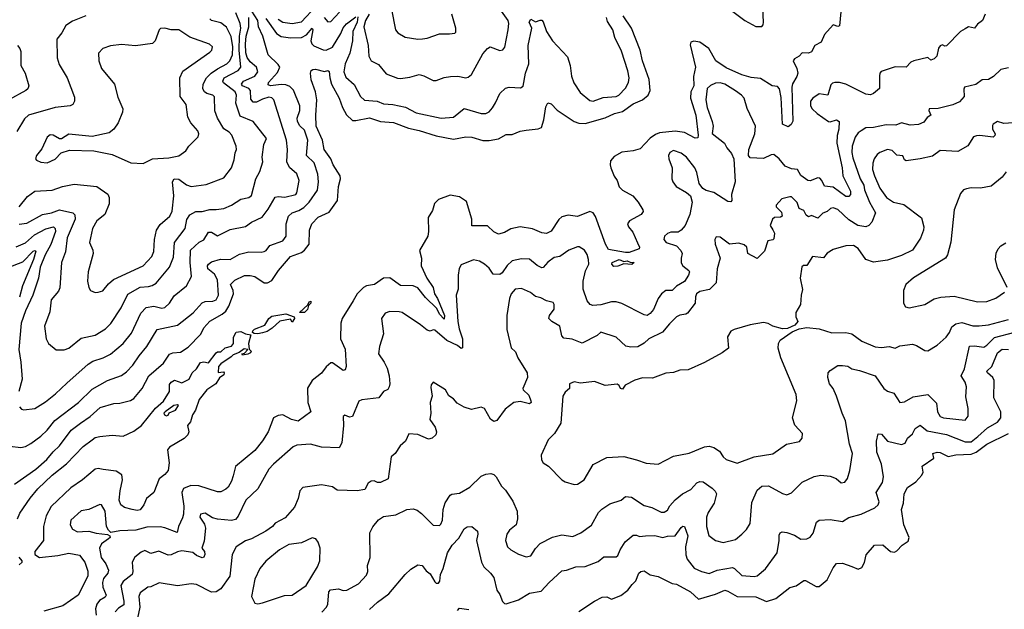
# Model space of a CAD drawing. Extents: x 1552294 to 1694791, y 811929 to 917222.
# Tile 401 of 643: x 1641398 to 1647748, y 834222 to 838020. Entities that reach past the tile are written whole.
import ezdxf

# ---------------------------------------------------------------- set-up
doc = ezdxf.new("R2010")
doc.units = 0

msp = doc.modelspace()

# ---------------------------------------------------------------- linework, layer by layer
at = {"layer": '0CON10XD'}
for points in [[(1643065, 838024.7), (1643094.8, 838004.8), (1643155, 837996.5), (1643215, 838006.5), (1643307.2, 838105)], [(1643795.5, 838085), (1643822.5, 837955), (1643837.5, 837935), (1643885, 837906.9), (1643965, 837894.4), (1643995, 837896.9), (1644025, 837900.8), (1644105, 837929.2), (1644170.5, 837929.5), (1644205, 837933.3), (1644210.7, 837939.3), (1644210.8, 837965), (1644185.5, 838055)], [(1646698.6, 838115), (1646685, 837980), (1646675, 837977.5), (1646645, 837987.5), (1646588.6, 837925), (1646566, 837875), (1646525.8, 837855), (1646505, 837813.3), (1646485, 837804), (1646445, 837807.5), (1646424.3, 837785.7), (1646395, 837768.9), (1646386.9, 837755), (1646408.9, 837705), (1646415.4, 837675), (1646410.4, 837655), (1646382.5, 837607.5), (1646377.6, 837585), (1646384, 837366), (1646374.1, 837345.9), (1646355, 837330), (1646317.6, 837347.6), (1646309.5, 837519.5), (1646297.5, 837575), (1646285, 837590), (1646250, 837595), (1646175, 837641.2), (1646115, 837648.6), (1646055, 837664.6), (1645955, 837709.7), (1645887.1, 837755), (1645842.2, 837835), (1645785, 837876.2), (1645745, 837882.5), (1645726.7, 837875), (1645722.5, 837857.5), (1645756, 837715), (1645743.3, 837655), (1645745.3, 837595), (1645726.7, 837555), (1645723.7, 837515), (1645758.4, 837405), (1645774.6, 837275.4), (1645771.7, 837258.3), (1645755, 837257.3), (1645685, 837293.3), (1645625, 837301.6), (1645525, 837291.4), (1645498.8, 837281.2), (1645464, 837256), (1645400.7, 837189.3), (1645355, 837175.3), (1645282.2, 837167.8), (1645231.2, 837138.8), (1645208.5, 837111.5), (1645205.2, 837085), (1645209.8, 837065), (1645231.7, 837011.7), (1645251.8, 836985), (1645265, 836942.9), (1645285, 836923.1), (1645351.4, 836885), (1645387.1, 836845), (1645416.2, 836795), (1645418.8, 836785), (1645406.2, 836765), (1645330, 836725), (1645318.1, 836705), (1645324.4, 836685), (1645351.3, 836651.3), (1645383.1, 836583.1)], [(1645955, 838106), (1646074.5, 838014.5), (1646146.5, 837976.5), (1646184.4, 837975.6), (1646193.4, 837986.6), (1646195.3, 838004.7), (1646190, 838095)], [(1641335, 835272.5), (1641405, 835264.4), (1641435, 835270), (1641470.9, 835289.1), (1641535, 835336.7), (1641575, 835376.4), (1641625, 835437.3), (1641778.5, 835555), (1641865, 835640), (1641963.8, 835696.2), (1642055, 835728.8), (1642087.9, 835752.1), (1642128.4, 835795), (1642167.9, 835855), (1642219.2, 835915), (1642285.4, 836024.6), (1642415, 836051.5), (1642517.9, 836132.1), (1642575, 836196.2), (1642595, 836204), (1642644, 836206), (1642665.6, 836215), (1642680.4, 836245), (1642674.1, 836345), (1642655, 836380.5), (1642612, 836415), (1642609.1, 836435), (1642615, 836445.5), (1642635, 836460.7), (1642692.4, 836477.6), (1642755, 836475.9), (1642815, 836510), (1642875, 836525.8), (1642955, 836522), (1642975, 836526.2), (1642987.1, 836532.9), (1643011.2, 836565), (1643095, 836595.4), (1643115.9, 836625), (1643116.9, 836705), (1643132.1, 836755), (1643155, 836776.9), (1643198.3, 836791.7), (1643229.9, 836810.1), (1643265.3, 836845), (1643318.9, 836921.1), (1643326.2, 836975), (1643321.6, 837025), (1643297.5, 837097.5), (1643247.8, 837145), (1643255.8, 837245), (1643235, 837308.1), (1643205, 837335.5), (1643189.7, 837365), (1643187.1, 837385), (1643205, 837436.2), (1643205.9, 837465), (1643163.6, 837566.4), (1643140.6, 837590.6), (1643115, 837600.8), (1643085, 837603.5), (1643015, 837593.9), (1643000.4, 837600.4), (1643002.7, 837615), (1643060.4, 837679.6), (1643075.3, 837715), (1643065, 837732.2), (1643000.9, 837795), (1642965.6, 837915), (1642938.1, 837975), (1642933.4, 838015), (1642896.2, 838075)], [(1641365, 835028.9), (1641502.5, 835125), (1641572.9, 835187.1), (1641613.2, 835236.8), (1641655, 835274.6), (1641730.9, 835375), (1641789.5, 835420.5), (1641852.3, 835465), (1641917.3, 835522.7), (1642005, 835548.5), (1642045, 835550), (1642112.7, 835567.3), (1642135, 835578.9), (1642187.1, 835645), (1642230.9, 835725), (1642325, 835806.5), (1642364.7, 835865.3), (1642385, 835874.5), (1642435, 835878.8), (1642485, 835911.6), (1642565.5, 835994.5), (1642586.8, 836035), (1642625, 836077.3), (1642705, 836123.1), (1642727.4, 836142.6), (1642748.1, 836175), (1642776.1, 836255), (1642775.9, 836275), (1642758.6, 836315), (1642785, 836342.5), (1642848.3, 836371.7), (1642885, 836373.3), (1642915.3, 836365.3), (1642973.9, 836326.1), (1642996.7, 836325), (1643025, 836341.1), (1643066.9, 836405), (1643145, 836495.5), (1643215, 836520.5), (1643235.3, 836534.7), (1643265.5, 836575), (1643266.2, 836665), (1643282.7, 836705), (1643322.5, 836747.5), (1643395, 836779.6), (1643448.7, 836855), (1643454, 836945), (1643468, 836995), (1643464.2, 837014.2), (1643420.5, 837085), (1643405.7, 837125), (1643362.4, 837185), (1643351.3, 837245), (1643309.3, 837335), (1643307.1, 837405), (1643313.7, 837505), (1643305.6, 837555.6), (1643277.9, 837632.1), (1643274.3, 837675.7), (1643278, 837692), (1643289.5, 837699.5), (1643305, 837702.5), (1643365, 837686.2), (1643385, 837692.9), (1643395, 837687.5), (1643398.2, 837645), (1643409.6, 837605), (1643458.2, 837515), (1643479.3, 837455), (1643506.9, 837406.9), (1643545, 837371.6), (1643565, 837370.5), (1643655, 837388.6), (1643725, 837364.8), (1643808.3, 837358.3), (1643905, 837321.6), (1643975, 837307.2), (1644085, 837271.6), (1644195, 837251), (1644275.3, 837264.7), (1644315, 837262.6), (1644385, 837242.2), (1644425, 837241.1), (1644485, 837252), (1644535, 837280.8), (1644575, 837281.1), (1644625, 837301.5), (1644665, 837308.5), (1644742.9, 837317.1), (1644763.7, 837326.3), (1644777.7, 837375), (1644790.6, 837459.4), (1644805, 837484.5), (1644825, 837478.2), (1644865, 837436.5), (1644973.8, 837363.8), (1645005, 837353.5), (1645045, 837352.5), (1645175, 837388.7), (1645235, 837416.6), (1645285, 837429.2), (1645355, 837477.2), (1645414.4, 837505), (1645452.2, 837535), (1645463.6, 837565), (1645456.8, 837635), (1645414.5, 837754.5), (1645400, 837825), (1645344, 837965), (1645289.6, 838045)], [(1641825, 838045.6), (1641739.3, 838010.7), (1641695, 837982.9), (1641670, 837935), (1641638.6, 837895), (1641639.4, 837775), (1641652, 837732), (1641705.5, 837645), (1641752.2, 837522.2), (1641752.5, 837495), (1641741.9, 837475), (1641724, 837466), (1641626.7, 837455), (1641455.3, 837404.7), (1641428.8, 837381.2), (1641380.2, 837299.8)], [(1641395, 836702.6), (1641445, 836708.9), (1641545, 836765.7), (1641604.2, 836775), (1641655, 836795.7), (1641741.2, 836775), (1641753.7, 836763.7), (1641755.3, 836735), (1641704.7, 836615), (1641693.1, 836525), (1641667.5, 836455), (1641657.8, 836292.2), (1641648.9, 836271.1), (1641601.8, 836215), (1641592, 836138), (1641558.5, 836045), (1641568.1, 835965), (1641583.7, 835933.7), (1641633.1, 835893.1), (1641685, 835893.1), (1641715, 835904.3), (1641795, 835968.5), (1641885, 835988.5), (1641951.3, 836028.7), (1641986, 836064), (1642052.7, 836165), (1642095, 836251.2), (1642175, 836296.7), (1642229.2, 836300.8), (1642253, 836307), (1642277.5, 836322.5), (1642364.3, 836425.7), (1642389.9, 836490.1), (1642396.1, 836583.9), (1642464.6, 836675), (1642476.1, 836733.9), (1642495, 836764.2), (1642535, 836783.6), (1642575, 836783.6), (1642625, 836798.2), (1642665, 836796.8), (1642715, 836804.6), (1642764.1, 836825.9), (1642825.4, 836864.6), (1642875.5, 836874.5), (1642892.7, 836887.3), (1642921.2, 836995), (1642946.8, 837043.2), (1642965.8, 837104.2), (1642962.5, 837135), (1642972.7, 837217.3), (1642990, 837255), (1642904.6, 837365), (1642819.8, 837399.8), (1642792.2, 837482.3), (1642796.8, 837535), (1642788, 837555), (1642713.7, 837613.7), (1642707.8, 837625), (1642717.4, 837645), (1642806.7, 837693.3), (1642824.8, 837715), (1642814.1, 837825), (1642815.5, 837915), (1642823.4, 837965), (1642820.4, 837995), (1642792.8, 838065)], [(1641395, 836815.4), (1641447.7, 836882.3), (1641495, 836914.6), (1641608.3, 836921.7), (1641675, 836945.4), (1641749.2, 836960.9), (1641896, 836945), (1641966.9, 836896.9), (1641975.7, 836875), (1641974.4, 836835), (1641947.1, 836765), (1641895, 836724.2), (1641868.8, 836675), (1641848.9, 836585), (1641869.4, 836535), (1641871.1, 836515), (1641838.9, 836395), (1641835.7, 836335), (1641844.4, 836294.4), (1641855, 836276.7), (1641885, 836263.3), (1641903.9, 836263.9), (1641935.4, 836274.6), (1641971.2, 836318.8), (1642003.2, 836346.8), (1642195, 836434.7), (1642251.1, 836495), (1642263.4, 836526.6), (1642266.8, 836605), (1642281.5, 836665), (1642305, 836701.5), (1642366.2, 836755), (1642382.2, 836787.8), (1642392, 836885), (1642384.7, 836975.3), (1642394.4, 836995), (1642425, 836992.1), (1642475, 836957.3), (1642505, 836945.4), (1642601.7, 836958.3), (1642715, 837001.5), (1642763.9, 837066.1), (1642781.7, 837118.3), (1642787, 837163), (1642795.6, 837184.4), (1642794.4, 837205), (1642765.4, 837275.4), (1642749.2, 837295), (1642715, 837317.8), (1642673.1, 837385), (1642657.7, 837432.3), (1642654, 837524), (1642644, 837534), (1642605, 837544.6), (1642590.6, 837555), (1642579.4, 837575), (1642581.5, 837605), (1642602.1, 837645), (1642633.8, 837675), (1642675, 837704.7), (1642734.6, 837735), (1642753.7, 837755), (1642771.3, 837795), (1642772.6, 837845), (1642762.5, 837912.5), (1642732.1, 837972.1), (1642695, 838000.9), (1642635, 838014.4), (1642624.4, 838025)], [(1641396.4, 835526.4), (1641410.5, 835510.5), (1641425, 835507.1), (1641496.2, 835515), (1641565, 835558.9), (1641629.9, 835610.1), (1641701.8, 835678.2), (1641839.3, 835800.7), (1641870.3, 835819.7), (1641937.1, 835842.9), (1641983.6, 835866.4), (1642065, 835934.5), (1642118.8, 836001.2), (1642180.2, 836129.8), (1642213.4, 836166.6), (1642264, 836174), (1642315, 836162.5), (1642335, 836166.2), (1642364.6, 836195), (1642395, 836240.5), (1642474, 836305), (1642506.5, 836365), (1642498.3, 836455), (1642500, 836535), (1642555, 836586.5), (1642585, 836602.7), (1642615, 836651.8), (1642635, 836652.5), (1642675, 836628.6), (1642755, 836668.2), (1642855, 836687.5), (1642893.3, 836715), (1642961, 836749), (1643001, 836799), (1643045, 836876.7), (1643065, 836881.4), (1643108, 836878), (1643178.9, 836895), (1643185.8, 836905), (1643200.3, 836985), (1643185, 837026.7), (1643138.5, 837068.5), (1643120.7, 837105), (1643124.6, 837185), (1643117.9, 837245), (1643037.3, 837505), (1643025, 837516.2), (1643005, 837520.3), (1642965, 837509.2), (1642925, 837488), (1642905, 837489.2), (1642888.5, 837508.5), (1642887, 837565), (1642875, 837576.4), (1642835, 837594), (1642828.6, 837605), (1642840.9, 837625), (1642915, 837656.7), (1642934.6, 837685), (1642924.6, 837715), (1642885, 837749.8), (1642865, 837776.6), (1642856.3, 837806.3), (1642855.4, 837865), (1642859.3, 837915), (1642875.9, 837975), (1642876.8, 838035)], [(1642985, 838028.4), (1643055, 837931.2), (1643085, 837912.4), (1643145, 837902.4), (1643215, 837906.2), (1643247.8, 837922.2), (1643285.3, 837965.3), (1643288.9, 837955), (1643276.8, 837885), (1643281.8, 837865), (1643295, 837851.2), (1643355, 837826), (1643375, 837824.7), (1643416.1, 837843.9), (1643469.6, 837930.4), (1643485, 837967.7), (1643505, 837994.7), (1643565, 838039.3)], [(1643362.3, 838035), (1643385, 838006.9), (1643405, 838008.1), (1643460.9, 838069.1)], [(1643578.1, 838038.1), (1643575.4, 838005), (1643546.9, 837945), (1643545.1, 837885), (1643528.4, 837805), (1643497.2, 837735), (1643487.8, 837685), (1643500.9, 837650.9), (1643555, 837602.5), (1643595.3, 837525.3), (1643622.7, 837502.7), (1643704.6, 837495.4), (1643745, 837477.5), (1643805, 837472.9), (1643886.9, 837456.9), (1643955, 837420), (1644116.2, 837386.2), (1644196.6, 837393.4), (1644265, 837448.8), (1644375, 837416.2), (1644405, 837416.5), (1644425, 837427.1), (1644448.3, 837451.7), (1644466.5, 837485), (1644495, 837544), (1644531.1, 837578.9), (1644555, 837585.6), (1644628, 837582), (1644645, 837592.5), (1644660.8, 837675), (1644681.6, 837735), (1644677.1, 837855), (1644701.4, 837965), (1644684.6, 838005), (1644695, 838022.9), (1644725, 838007.5), (1644755, 838017.5), (1644765, 838017.5), (1644775, 838007.5), (1644795.5, 837945), (1644833.5, 837883.5), (1644930.2, 837780.2), (1644947.3, 837725), (1644956.6, 837656.6), (1644972.7, 837612.7), (1645012.2, 837552.2), (1645075, 837499.2), (1645095.8, 837495.8), (1645161.6, 837518.4), (1645244.7, 837525.3), (1645263.1, 837535), (1645305, 837579.4), (1645324.7, 837615.3), (1645328.9, 837645), (1645320.9, 837690.9), (1645278.3, 837818.3), (1645236.9, 837905), (1645222.9, 837955), (1645189.3, 838009.3), (1645183.1, 838035)], [(1643653, 838055), (1643629.4, 838015), (1643617.5, 837975), (1643646.1, 837855), (1643648.9, 837785), (1643664, 837755), (1643712.1, 837732.1), (1643760.9, 837670.9), (1643835, 837642.7), (1643855, 837640.5), (1643915, 837650), (1643975, 837666.5), (1644005, 837658.9), (1644065, 837629.2), (1644085, 837629.2), (1644135, 837647.1), (1644175.9, 837654.1), (1644223.2, 837656.8), (1644275, 837645.7), (1644290.9, 837649.1), (1644312.6, 837667.4), (1644385, 837800.8), (1644414.4, 837835), (1644432.5, 837845), (1644495, 837822.5), (1644515, 837826.2), (1644526.4, 837843.6), (1644548.7, 837955), (1644552, 837995), (1644547.5, 838015), (1644506.4, 838075)], [(1647623.8, 838055), (1647606.2, 838015), (1647575, 837991.2), (1647555, 837966.2), (1647516.1, 837973.9), (1647495, 837961.2), (1647465, 837943.8), (1647375, 837852.5), (1647365, 837850), (1647348.8, 837858.8), (1647335, 837852.5), (1647324, 837836), (1647313.3, 837785), (1647295, 837767.5), (1647275, 837760), (1647255, 837776.7), (1647165, 837755.8), (1647145, 837745.8), (1647115, 837713.6), (1647044.1, 837715.9), (1646954.2, 837685.8), (1646946.2, 837675), (1646944.1, 837655.9), (1646943.1, 837576.9), (1646905, 837544.2), (1646885, 837537.1), (1646855, 837540.5), (1646725.3, 837604.7), (1646685.3, 837614.7), (1646655.3, 837614.7), (1646639.2, 837610.8), (1646629.1, 837600.9), (1646609.2, 837535), (1646555, 837543.6), (1646513.5, 837515), (1646498.2, 837495), (1646498.8, 837465), (1646508.8, 837445), (1646540.8, 837415), (1646615, 837365.4), (1646625, 837362.5), (1646665, 837375.3), (1646682.5, 837365), (1646681.1, 837315), (1646670.7, 837275), (1646667.6, 837225), (1646702.2, 837065), (1646706.8, 837015), (1646756.7, 836915), (1646756.5, 836893.5), (1646745, 836881.2), (1646725, 836881.8), (1646645, 836941.9), (1646587.4, 836947.4), (1646571.9, 836985), (1646559.1, 836999.1), (1646545, 837000.6), (1646495, 836982.1), (1646481.4, 836985), (1646435, 837016.5), (1646415, 837054.6), (1646375, 837059.1), (1646335, 837076.6), (1646295, 837123.5), (1646261.1, 837151.1), (1646245, 837150.5), (1646195, 837126), (1646110, 837130), (1646098.8, 837145), (1646101.4, 837185), (1646139.2, 837285), (1646142.6, 837335), (1646088.9, 837448.9), (1646069.5, 837515), (1646052.5, 837535), (1646015, 837561.2), (1645945, 837605.8), (1645915, 837614.1), (1645885, 837611.8), (1645853.3, 837596.7), (1645832.4, 837577.6), (1645824.1, 837505), (1645831.7, 837455), (1645864.6, 837365), (1645869.5, 837335), (1645865, 837286.2), (1645942.9, 837225), (1645958.1, 837195), (1645988.6, 837158.6), (1646004.4, 837125), (1646012.9, 836975), (1645988.1, 836895), (1645990.8, 836855), (1645985, 836846.2), (1645965, 836850), (1645875, 836908.1), (1645825, 836920.8), (1645802.8, 836932.8), (1645779.4, 836965), (1645764.4, 837035), (1645751.4, 837065), (1645697.8, 837135), (1645665, 837161.5), (1645615, 837176.8), (1645591.1, 837165), (1645582.9, 837145), (1645583.8, 837125), (1645605.7, 837065.7)], [(1642195, 837094.5), (1642255, 837124.3), (1642360.7, 837129.3), (1642425, 837144), (1642470, 837175), (1642490, 837205), (1642549.1, 837265), (1642553.6, 837285), (1642547.5, 837305), (1642502.5, 837355), (1642482.5, 837392.5), (1642471.2, 837475), (1642432.3, 837525), (1642430.7, 837645), (1642450.7, 837689.3), (1642625, 837811.9), (1642636.9, 837825), (1642640.8, 837845), (1642622.8, 837862.8), (1642495, 837908.5), (1642425, 837955.8), (1642374.1, 837954.1), (1642335, 837966.2), (1642306.4, 837963.6), (1642296.9, 837955), (1642272, 837885), (1642255, 837866.2), (1642145, 837852.9), (1642055, 837860), (1641985, 837852.5), (1641935, 837833.8), (1641906.2, 837805), (1641908, 837755), (1641926, 837705), (1642010.5, 837605), (1642032, 837522), (1642064.2, 837445.8), (1642061.9, 837425), (1642033.6, 837356.4), (1642005, 837316), (1641975, 837290.8), (1641865, 837267.1), (1641715, 837282), (1641667.3, 837252.7), (1641655, 837251.9), (1641615, 837275.6), (1641595, 837277.5), (1641575.9, 837264.1), (1641540.9, 837189.1), (1641506.7, 837145), (1641501.2, 837125), (1641507.5, 837115), (1641535, 837102), (1641575, 837097.1), (1641627.8, 837122.2), (1641665, 837163.3), (1641720.3, 837179.7), (1641875.7, 837175.7), (1641995, 837151.5), (1642115, 837098.9), (1642195, 837094.5)], [(1641384.2, 837855), (1641400, 837835), (1641405.6, 837815), (1641405.8, 837725), (1641432.9, 837675), (1641457.5, 837595), (1641451.4, 837575), (1641438.6, 837565), (1641328.1, 837505)], [(1647775, 837710.8), (1647725, 837700), (1647678, 837655), (1647645, 837634.5), (1647605, 837632.9), (1647565, 837603.6), (1647491.9, 837585), (1647486.6, 837573.4), (1647488.9, 837525), (1647459.4, 837490.6), (1647415, 837470.8), (1647322.4, 837447.6), (1647263.2, 837446.8), (1647261.1, 837435), (1647273.3, 837405), (1647250, 837390), (1647229.1, 837360.9), (1647195, 837344.4), (1647141.2, 837341.2), (1647084.3, 837355.7), (1647048.8, 837341.2), (1646985, 837343.6), (1646905, 837326.6), (1646855, 837323.6), (1646823.8, 837305), (1646805, 837291.9), (1646787.2, 837262.7), (1646767.5, 837205), (1646765.2, 837165), (1646771, 837131), (1646818.3, 836995), (1646841.9, 836955), (1646846.7, 836925), (1646879.5, 836845), (1646917.5, 836775), (1646893.8, 836715), (1646874.3, 836695), (1646855, 836686.6), (1646804, 836694), (1646745, 836731.6), (1646675, 836797.9), (1646645, 836807.7), (1646626.6, 836803.4), (1646605, 836785.4), (1646576.7, 836773.3), (1646545, 836741.9), (1646505, 836758), (1646485, 836749.2), (1646470.7, 836760.7), (1646455, 836791.9), (1646424.3, 836804.3), (1646411.7, 836841.7), (1646375, 836878.9), (1646365, 836880), (1646312.7, 836867.3), (1646275.7, 836825), (1646275.6, 836815), (1646310.1, 836780.1), (1646315.7, 836755), (1646305, 836747.5), (1646265, 836745.2), (1646252.1, 836735), (1646238.2, 836695), (1646255, 836667.3), (1646266.1, 836645), (1646260.6, 836609.4), (1646255, 836601.9), (1646222.9, 836595), (1646201.5, 836528.5), (1646155, 836481.5), (1646093.4, 836513.4), (1646087.8, 836555), (1646070.2, 836570.2), (1646035, 836580.8), (1645975, 836574.6), (1645915, 836619.4), (1645889.5, 836620.5), (1645882, 836605), (1645882.5, 836575), (1645915.5, 836485), (1645895.5, 836415), (1645889.1, 836325), (1645846.9, 836283.1), (1645785, 836268.4), (1645763.6, 836255), (1645755.4, 836235), (1645754.4, 836195), (1645705, 836130), (1645695, 836123.1), (1645655, 836117.1), (1645635, 836105.6), (1645588.1, 836061.9), (1645542.6, 836007.4), (1645455, 835964.5), (1645425, 835936.5), (1645385, 835913.5), (1645338.7, 835911.3), (1645307.4, 835917.4), (1645244, 835974), (1645145, 836006.2), (1645123.3, 835985), (1645025, 835936.9), (1644961.4, 835961.4), (1644907.6, 835967.6), (1644893.6, 835983.6), (1644881.5, 836045), (1644829.2, 836075), (1644810.8, 836095), (1644815.7, 836115), (1644844, 836155), (1644845.7, 836185), (1644838.3, 836198.3), (1644795, 836208.8), (1644758.7, 836228.7), (1644725, 836238), (1644693.2, 836263.2), (1644635, 836288.9), (1644594.3, 836285), (1644567.8, 836255), (1644557.3, 836225), (1644540, 836115), (1644540.4, 836025), (1644567.2, 835907.2), (1644595, 835880), (1644611.5, 835841.5), (1644670.6, 835745), (1644672.2, 835715), (1644643.5, 835645), (1644645.6, 835635), (1644680.9, 835600.9), (1644694.7, 835565), (1644695.9, 835554.1), (1644685, 835546.1), (1644625, 835560.3), (1644585, 835553.9), (1644529.4, 835510.6), (1644475, 835437.5), (1644455, 835430.8), (1644435, 835447.5), (1644395, 835515.3), (1644375, 835524.6), (1644311.3, 835508.7), (1644265, 835523.1), (1644219.7, 835549.7), (1644195, 835577.5), (1644165, 835598), (1644144, 835635), (1644065, 835686), (1644052.2, 835667.8), (1644049.4, 835650.6), (1644057.8, 835595), (1644044.5, 835555), (1644048.7, 835485), (1644042.3, 835445), (1644078.1, 835395), (1644085.6, 835365), (1644082.5, 835345), (1644058.8, 835325), (1644035, 835318.1), (1643965, 835348.6), (1643908.8, 835351.2), (1643886.7, 835305), (1643851.2, 835275), (1643820, 835225), (1643793.8, 835205), (1643775, 835062), (1643725, 835038.1), (1643705, 835039.4), (1643685, 835050), (1643665, 835048), (1643646.6, 835033.4), (1643625, 834993.5), (1643575, 834984.5), (1643445, 834990), (1643415, 835010.6), (1643345, 835024.7), (1643224.1, 835005.9), (1643204.2, 834985.8), (1643193.3, 834935), (1643171.1, 834878.9), (1643109.7, 834810.3), (1643045, 834775.7), (1643028.8, 834755), (1642985.7, 834725), (1642893.6, 834676.4), (1642855, 834662.5), (1642793.8, 834625), (1642768.8, 834575), (1642752.5, 834435), (1642696, 834354), (1642665, 834335.4), (1642635, 834331.8), (1642539.2, 834380.8), (1642503.2, 834386.8), (1642415, 834372.2), (1642298.7, 834391.3), (1642245, 834365.6), (1642225, 834364.4), (1642175, 834327.8), (1642166.2, 834305), (1642174.1, 834235), (1642157.3, 834165)], [(1647835, 837358.9), (1647745, 837352.1), (1647705, 837364.3), (1647675, 837347.5), (1647670.7, 837339.3), (1647672.5, 837315), (1647688.2, 837285), (1647686.8, 837275), (1647675, 837264.1), (1647590, 837275), (1647567.9, 837272.1), (1647550, 837265), (1647511.7, 837208.3), (1647448.5, 837171.5), (1647335, 837178.2), (1647285, 837140.4), (1647205.6, 837124.4), (1647115, 837111.2), (1647105, 837118.1), (1647093.8, 837143.8), (1647055, 837148.2), (1647025, 837178.2), (1646995.4, 837184.6), (1646944.7, 837165.3), (1646927.4, 837152.6), (1646908.9, 837125), (1646900, 837095), (1646898.9, 837055), (1646910, 837015), (1646945.9, 836935), (1646989.2, 836875), (1647032.5, 836845), (1647100.7, 836830.7), (1647213.1, 836743.1), (1647228.9, 836685), (1647226.7, 836665), (1647207.9, 836612.1), (1647155.8, 836535), (1647085, 836501.1), (1646995, 836470.5), (1646905, 836459.2), (1646855, 836476.2), (1646805, 836545.8), (1646775, 836565.7), (1646725, 836564.3), (1646645, 836539.2), (1646605, 836516.2), (1646582.9, 836487.1), (1646510, 836495), (1646475, 836436.7), (1646453, 836437), (1646442.1, 836427.9), (1646432.5, 836355), (1646447.3, 836282.7), (1646438, 836245), (1646434.4, 836185), (1646404.3, 836135), (1646404.2, 836105), (1646416.7, 836075), (1646397.5, 836052.5), (1646348.8, 836031.2), (1646317.7, 836027.7), (1646255, 836046.7), (1646225, 836063.8), (1646195, 836068.8), (1646110, 836055), (1646005, 836023.8), (1645985, 836013.3), (1645963.5, 835976.5), (1645969.1, 835905), (1645928.9, 835875), (1645815, 835811.8), (1645710, 835765), (1645655, 835762.5), (1645615, 835746.9), (1645565, 835742.9), (1645479.3, 835710.7), (1645415, 835712.7), (1645365, 835697.5), (1645303.8, 835666.2), (1645285, 835640.8), (1645272.5, 835645), (1645263.8, 835663.8), (1645251.2, 835671.2), (1645174.2, 835664.2), (1645105, 835690), (1645015, 835678), (1644975, 835686.9), (1644943.8, 835675), (1644943.3, 835645), (1644915, 835620), (1644900.8, 835595), (1644888.1, 835421.9), (1644846.2, 835355), (1644805.9, 835314.1), (1644762, 835215), (1644762.9, 835185), (1644774.2, 835165), (1644808.8, 835145), (1644895, 835056.2), (1644915, 835043.3), (1644975, 835026.2), (1644995, 835028.8), (1645038.8, 835055), (1645096.1, 835153.9), (1645185, 835199.4), (1645295, 835205.8), (1645375.5, 835185.5), (1645437.7, 835162.3), (1645515, 835156.7), (1645615, 835208.6), (1645715, 835228), (1645815, 835268.8), (1645845, 835272), (1645874.3, 835264.3), (1645911.3, 835241.3), (1645934.6, 835204.6), (1645955, 835187.1), (1646025, 835162.9), (1646135, 835204.2), (1646255, 835224), (1646342.5, 835285), (1646427.3, 835302.7), (1646443.3, 835325), (1646446.7, 835355), (1646397.7, 835407.7), (1646382, 835455), (1646409.2, 835565), (1646405.7, 835605), (1646307.5, 835842.5), (1646289.2, 835905), (1646292.5, 835935), (1646302, 835955), (1646380.3, 836009.7), (1646425, 836029.2), (1646475, 836038.1), (1646555, 836029.2), (1646635, 836002.9), (1646725, 836005.4), (1646765, 835997.5), (1646829.3, 835949.3), (1646915, 835912.7), (1646955, 835909.1), (1647005.5, 835915.5), (1647045, 835903.1), (1647075, 835919.4), (1647155, 835929.2), (1647181.2, 835921.2), (1647235, 835888.8), (1647255, 835886), (1647315, 835922.9), (1647372, 835975), (1647394.3, 836005), (1647408.8, 836041.2), (1647435, 836061.6), (1647475, 836068.6), (1647545, 836048.6), (1647585, 836048.4), (1647645, 836055.2), (1647775, 836087.9)], [(1645605.7, 837065.7), (1645604, 836995), (1645610, 836975), (1645632.5, 836945), (1645697.6, 836907.6), (1645724, 836885), (1645734.2, 836845), (1645720.9, 836765), (1645690, 836695), (1645665, 836664.6), (1645645, 836651.1), (1645598, 836652), (1645575, 836642.9), (1645557.5, 836625), (1645552.5, 836605), (1645566.7, 836585), (1645633.6, 836563.6), (1645662.6, 836532.6), (1645670.6, 836515), (1645663.6, 836485), (1645664.7, 836454.7), (1645674.5, 836435), (1645712.9, 836405), (1645718, 836395), (1645711.8, 836375), (1645685, 836334.6), (1645635, 836304.2), (1645605, 836275.9), (1645565, 836274.7), (1645537.5, 836255), (1645515.4, 836225), (1645485, 836152.5), (1645465, 836128.2), (1645445, 836115.4), (1645425, 836118.7), (1645281.5, 836191.5), (1645245, 836203.6), (1645215, 836202.9), (1645145, 836183.1), (1645095, 836179.6), (1645076.3, 836186.3), (1645058.7, 836208.7), (1645031.2, 836285), (1645031.2, 836335), (1645047.5, 836402.5), (1645068, 836445), (1645065.7, 836475), (1645057.3, 836507.3), (1645040, 836535), (1645007.3, 836557.3), (1644995, 836558), (1644940, 836535), (1644882.5, 836495), (1644845, 836487.5), (1644805, 836458.1), (1644775, 836423.3), (1644765, 836421.1), (1644736.3, 836436.4), (1644686.5, 836476.5), (1644635, 836480), (1644575, 836466.8), (1644542.6, 836437.4), (1644510.5, 836389.5), (1644495, 836379.2), (1644451.4, 836381.4), (1644425, 836418.9), (1644395.7, 836445), (1644363.8, 836465), (1644325, 836472.7), (1644245, 836440), (1644232.4, 836417.6), (1644225.6, 836374.4), (1644225.5, 836285), (1644213.2, 836245), (1644223.2, 836075), (1644232.3, 836027.7), (1644253.3, 835965), (1644253.6, 835906.4), (1644245, 835902.5), (1644222.4, 835922.4), (1644152.5, 835952.5), (1644075, 836020), (1644065, 836022.5), (1644045, 836014), (1644025, 836019.2), (1643984, 836054), (1643865, 836133.1), (1643845, 836138.8), (1643785, 836140), (1643755, 836129.5), (1643732.5, 836095), (1643743.5, 835996.5), (1643719.2, 835915), (1643713, 835867), (1643749.2, 835815), (1643767.1, 835775), (1643781.4, 835725), (1643785.7, 835675), (1643780.8, 835655), (1643771.4, 835638.6), (1643744, 835625), (1643715, 835584.4), (1643605, 835570.4), (1643585, 835561.8), (1643545, 835463.8), (1643525, 835460), (1643495, 835473.3), (1643484.2, 835464.2), (1643486.5, 835405), (1643475.3, 835295), (1643458.7, 835261.3), (1643345.5, 835265.5), (1643274.6, 835285.4), (1643185, 835278.2), (1643162.3, 835267.7), (1643035, 835157.9), (1643005.4, 835125), (1642935, 834998.6), (1642856.9, 834925), (1642808.3, 834821.7), (1642789.7, 834800.3), (1642765, 834793.1), (1642673, 834803), (1642642, 834812), (1642595, 834840.8), (1642565, 834835.6), (1642559.4, 834815), (1642589.7, 834769.7), (1642595.6, 834745.6), (1642588.3, 834661.7), (1642572, 834615), (1642589.4, 834595), (1642593.3, 834575), (1642585, 834558), (1642575, 834553.3), (1642538.2, 834568.2), (1642515, 834586.9), (1642445, 834598.4), (1642415, 834591.8), (1642375, 834572.5), (1642355, 834570.6), (1642295, 834595.9), (1642245, 834581.2), (1642205, 834600), (1642181.1, 834588.9), (1642141.9, 834558.1), (1642123.8, 834525), (1642128.8, 834465), (1642123.9, 834445), (1642065, 834401.2), (1642049.6, 834375), (1642070.9, 834275), (1642069.8, 834250.2), (1642035, 834229.2), (1642013.9, 834206.1)], [(1647758.9, 837041.1), (1647733.6, 837006.4), (1647663.2, 836946.8), (1647594.6, 836934.6), (1647535, 836936.7), (1647505, 836931.4), (1647485, 836924.4), (1647465, 836900.8), (1647423.5, 836795), (1647403, 836587), (1647380.8, 836505), (1647368, 836485), (1647162.7, 836357.3), (1647113.2, 836315), (1647098.7, 836275), (1647097.3, 836195), (1647110.7, 836170.7), (1647135, 836164.3)], [(1645383.1, 836583.1), (1645395.6, 836555), (1645392.5, 836545), (1645329.2, 836520.8), (1645305, 836519.7), (1645195, 836540.8), (1645176.1, 836575), (1645112.6, 836752.6), (1645096, 836776), (1645075, 836783.9), (1644995, 836752.2), (1644935, 836760.4), (1644895, 836750.4), (1644875, 836733.1), (1644825, 836658.9), (1644795, 836641.9), (1644765, 836647.8), (1644705, 836673.2), (1644625, 836685.4), (1644566.6, 836673.4), (1644525, 836649.6), (1644485, 836638.6), (1644455, 836654.3), (1644415, 836691.4), (1644315, 836693.3), (1644313.3, 836735), (1644279.2, 836849.1), (1644235, 836879.7), (1644175, 836890.4), (1644098.7, 836861.3), (1644074.1, 836835.9), (1644059.5, 836790.5), (1644031.8, 836745), (1644035.6, 836655), (1644030.6, 836625), (1643975.7, 836534.3), (1643988.6, 836485), (1643987.9, 836435), (1644023.6, 836355), (1644064.4, 836295), (1644073.8, 836255), (1644092.1, 836225), (1644137.9, 836115), (1644135, 836090), (1644105, 836122.7), (1644089.2, 836159.2), (1644015, 836231.6), (1643965, 836293.8), (1643935, 836306.5), (1643855, 836308.7), (1643785, 836357.3), (1643745, 836355.5), (1643685.9, 836314.1), (1643635, 836305.2), (1643615, 836295.6), (1643575, 836254.8), (1643549.9, 836210.1), (1643478.2, 836095), (1643469.3, 836065), (1643466.8, 835965), (1643496.7, 835896.7), (1643504.7, 835785), (1643498.2, 835765), (1643485, 835761.1), (1643475, 835765.9), (1643415, 835809.5), (1643405, 835809.2), (1643375, 835783.1), (1643345, 835743.2), (1643285, 835696.7), (1643255, 835646.7), (1643257.5, 835555), (1643275, 835493.8), (1643195, 835433.1), (1643151.2, 835445), (1643095, 835474.4), (1643065, 835469.4), (1643035.6, 835454.4), (1643001.4, 835365), (1642965, 835308), (1642914.2, 835245.8), (1642789.2, 835140.8), (1642775, 835082.5), (1642765, 835046.7), (1642741.7, 835008.3), (1642728, 834995), (1642695, 834979.1), (1642675, 834977.8), (1642553.8, 835016.2), (1642501.2, 835018.8), (1642455, 835000.8), (1642444.4, 834975), (1642456.9, 834886.9), (1642454.8, 834835), (1642449.1, 834810.9), (1642421.5, 834755), (1642413.9, 834716.1), (1642335, 834747.7), (1642305, 834753.4), (1642218.4, 834751.6), (1642148, 834732), (1642045, 834727.1), (1641987.1, 834717.1), (1641971.2, 834731.2), (1641958.9, 834755), (1641949.1, 834855), (1641926.7, 834895), (1641915, 834897.5), (1641845, 834865.8), (1641795, 834856.7), (1641728.6, 834795), (1641724.3, 834765), (1641738.5, 834738.5), (1641770.2, 834720.2), (1641802.7, 834722.7), (1641845, 834724.5), (1641891.3, 834711.3), (1641964, 834704), (1641980, 834695), (1641981.2, 834685), (1641971.2, 834675), (1641925, 834644.4), (1641912.7, 834615), (1641924.6, 834555), (1641954.5, 834515), (1641971.9, 834475), (1641966.4, 834455), (1641939.8, 834420.2), (1641932, 834395), (1641934.3, 834365), (1641957, 834313), (1641949, 834301), (1641912.5, 834277.5), (1641895.3, 834255), (1641887.1, 834225), (1641891.6, 834185)], [(1641375, 836556.8), (1641435, 836583.4), (1641494.9, 836635.1), (1641566.1, 836673.9), (1641615.4, 836685.4), (1641627.5, 836675), (1641628.4, 836655), (1641598.9, 836571.1), (1641562.5, 836505), (1641530.5, 836425), (1641518.9, 836355), (1641482.5, 836245), (1641435, 836144.2), (1641408.1, 836065), (1641391.9, 835895), (1641406.2, 835815), (1641414.7, 835705), (1641392.7, 835625)], [(1647765.6, 836295), (1647705, 836421.2), (1647692.1, 836475), (1647694.4, 836515.6), (1647707.7, 836545), (1647725, 836564.5), (1647757.8, 836582.2)], [(1641325, 836423.4), (1641418.7, 836461.3), (1641485, 836528.6), (1641495, 836533.8), (1641501.7, 836528.3), (1641487.1, 836475), (1641415.6, 836305), (1641396.9, 836233.1)], [(1645230, 836430), (1645216.7, 836445), (1645220, 836455), (1645265, 836475.4), (1645295, 836462.5), (1645315, 836467.1), (1645335, 836457.5), (1645360, 836455), (1645345, 836442.5), (1645295, 836447.5), (1645255, 836432.9), (1645230, 836430)], [(1647135, 836164.3), (1647235, 836185.6), (1647295, 836221.5), (1647338.1, 836231.9), (1647425, 836238.5), (1647575, 836202.1), (1647634.6, 836205.4), (1647694, 836226), (1647749.2, 836265)], [(1643235, 836134.4), (1643203.3, 836135), (1643257.5, 836182.5), (1643265, 836202.5), (1643275, 836206.7), (1643276, 836195), (1643261.2, 836178.8), (1643255, 836153.3), (1643235, 836134.4)], [(1642935, 835995.6), (1642909.5, 835999.5), (1642900, 836005), (1642901.2, 836015), (1642912.9, 836027.1), (1642978.3, 836051.7), (1643006, 836095), (1643025, 836110), (1643115, 836124.3), (1643167.5, 836105), (1643170, 836095), (1643155, 836072.5), (1643145, 836090), (1643075, 836078.9), (1643027, 836033), (1642995, 836012.5), (1642965, 836002.5), (1642935, 835995.6)], [(1641385, 834804), (1641399.1, 834840.9), (1641465, 834937.8), (1641515, 834998.2), (1641607.8, 835085), (1641700.3, 835159.7), (1641808.7, 835271.3), (1641865.7, 835314.3), (1641885, 835328.8), (1641914.1, 835335.9), (1641995, 835344), (1642065, 835337.1), (1642135, 835368.5), (1642183.8, 835406.2), (1642275, 835517.1), (1642326.3, 835563.7), (1642364.3, 835625), (1642365, 835670), (1642375, 835686), (1642397.1, 835697.1), (1642445, 835681.4), (1642492, 835705), (1642510.8, 835745), (1642539.6, 835770.4), (1642565, 835811.2), (1642585, 835816.2), (1642615, 835810), (1642665, 835873.8), (1642675, 835880), (1642695, 835880), (1642724.4, 835905.6), (1642765, 835916.9), (1642778.1, 835935), (1642778, 835975), (1642795, 836006.7), (1642825, 836012.5), (1642855, 835996), (1642889.2, 835989.2), (1642873.1, 835935), (1642878.3, 835898.3), (1642890, 835885), (1642887.5, 835875), (1642870, 835865), (1642835, 835860), (1642831.7, 835868.3), (1642848.3, 835871.7), (1642870, 835895), (1642845, 835900), (1642813.6, 835876.4), (1642775, 835862), (1642761.5, 835848.5), (1642695, 835804.2), (1642680.5, 835785), (1642678.3, 835748.3), (1642711.7, 835751.7), (1642717.5, 835745), (1642715, 835732.5), (1642687, 835713), (1642663.3, 835675), (1642604.4, 835635.6), (1642555.6, 835574.4), (1642532.9, 835505), (1642512.5, 835475), (1642499.7, 835430.3), (1642481.2, 835405), (1642488.8, 835365), (1642483.3, 835345), (1642458.3, 835321.7), (1642364.2, 835265.8), (1642351.7, 835248.3), (1642361.2, 835165), (1642356, 835115), (1642335, 835090), (1642298.3, 835061.7), (1642262.5, 834975), (1642216.7, 834935), (1642198.8, 834895), (1642175, 834863.3), (1642155, 834858), (1642123.9, 834863.9), (1642075, 834877.5), (1642050, 834895), (1642040.6, 834925), (1642045.6, 834985), (1642060.8, 835055), (1642057.7, 835087.7), (1642020.9, 835110.9), (1641937.3, 835122.7), (1641905, 835128.9), (1641885, 835125.5), (1641803.6, 835055), (1641727.9, 835005), (1641601.4, 834885), (1641568.4, 834825), (1641551.2, 834755), (1641552.5, 834665), (1641495.8, 834595), (1641496.9, 834575), (1641525, 834554.7), (1641645, 834568.4), (1641715, 834583.1), (1641785, 834570), (1641817.5, 834525), (1641837.4, 834467.4), (1641838.2, 834435), (1641775, 834313.1), (1641675.7, 834245), (1641555, 834210)], [(1643347.7, 834202.3), (1643376.5, 834235), (1643386.2, 834255), (1643392.2, 834335), (1643401.9, 834348.1), (1643454.5, 834354.5), (1643485, 834342.5), (1643508.8, 834345), (1643582.9, 834385), (1643635, 834442), (1643643.3, 834465), (1643641.9, 834505), (1643657.9, 834555), (1643655.6, 834715), (1643675, 834753.8), (1643712.2, 834797.8), (1643745, 834820), (1643825, 834830), (1643895, 834864.4), (1643935, 834870), (1643961.2, 834861.2), (1643989.4, 834839.4), (1644064.2, 834764.2), (1644105, 834762), (1644115, 834771.2), (1644125, 834796.7), (1644130, 834865), (1644142, 834908), (1644173.4, 834956.6), (1644185, 834963.5), (1644235, 834969.1), (1644301.6, 835008.4), (1644375, 835080), (1644405, 835092), (1644435.9, 835095.9), (1644455, 835090), (1644471.2, 835075), (1644504.5, 835014.5), (1644530.3, 834990.3), (1644578.3, 834918.3), (1644605.7, 834855), (1644607.8, 834805), (1644599.4, 834765), (1644557.8, 834732.2), (1644538.8, 834705), (1644531.4, 834665), (1644544.1, 834624.1), (1644565, 834605.6), (1644615, 834577.5), (1644665, 834558.8), (1644695, 834566.2), (1644725.6, 834614.4), (1644755, 834646), (1644835, 834685.6), (1644895, 834701.8), (1644965, 834691.1), (1645017.1, 834715), (1645085.7, 834764.3), (1645130, 834845), (1645152.2, 834867.8), (1645205, 834901.4), (1645277.5, 834925), (1645305, 834947.6), (1645344.3, 834944.3), (1645425, 834890), (1645475, 834878), (1645535, 834848), (1645555, 834848), (1645575, 834860.8), (1645590.7, 834889.3), (1645625, 834926.7), (1645673.3, 834965), (1645727.1, 834992.9), (1645764.1, 835035.9), (1645785, 835045.6), (1645805, 835042.2), (1645862.9, 835002.9), (1645883.1, 834983.1), (1645891.3, 834965), (1645877.3, 834905), (1645837.3, 834845), (1645826.4, 834815), (1645826.5, 834755), (1645843.3, 834696.7), (1645886.2, 834665), (1645935, 834652.5), (1646015, 834672.2), (1646055, 834705.8), (1646085, 834736), (1646110, 834775), (1646120.4, 834909.6), (1646155, 834989.2), (1646185, 835015.5), (1646227.4, 835017.4), (1646317.8, 834967.8), (1646345, 834958.9), (1646375, 834971.4), (1646445, 835040), (1646522.4, 835077.6), (1646565, 835085.6), (1646625, 835079.2), (1646663.8, 835065), (1646695, 835035.7), (1646719.7, 835040.3), (1646736.4, 835063.6), (1646752.2, 835115), (1646768.2, 835225), (1646749.1, 835285), (1646723.5, 835435), (1646702.2, 835485), (1646665.7, 835595), (1646644, 835644), (1646621.2, 835675), (1646610, 835715), (1646612.5, 835745), (1646625, 835760), (1646675, 835792.5), (1646705, 835792.9), (1646738.5, 835788.5), (1646765, 835770), (1646815, 835760.5), (1646915, 835725.8), (1646971.8, 835645), (1646995, 835626.7), (1647035, 835614.2), (1647075, 835553.1), (1647105, 835557.9), (1647159.2, 835590.8), (1647255, 835605.3), (1647310.5, 835550.5), (1647316.5, 835495), (1647335, 835464.4), (1647355, 835455.5), (1647495, 835440), (1647515.9, 835465.9), (1647515.7, 835515), (1647499.7, 835589.7), (1647504.4, 835655), (1647494.5, 835684.5), (1647468.8, 835725), (1647491.4, 835771.4), (1647523.4, 835916.6), (1647555, 835919.6), (1647615, 835911.5), (1647635, 835922.5), (1647685, 835973.4), (1647815, 836007.8)], [(1643655, 834220.9), (1643705, 834267.8), (1643779.4, 834320.6), (1643885, 834446.2), (1643919.7, 834480.3), (1643965, 834508.8), (1643994.3, 834504.3), (1644019.1, 834469.1), (1644045, 834450), (1644075, 834398.8), (1644085, 834390), (1644098.8, 834391.2), (1644107.6, 834402.4), (1644112.1, 834445), (1644129.7, 834485), (1644156.6, 834585), (1644187.8, 834635), (1644229.6, 834680.4), (1644265, 834740.8), (1644283.6, 834753.6), (1644315, 834754.2), (1644350.8, 834725), (1644353.3, 834705), (1644343.8, 834665), (1644376.5, 834525), (1644391.4, 834495), (1644435, 834454.3), (1644455, 834425.8), (1644475, 834346), (1644495, 834318), (1644511.5, 834271.5), (1644525, 834258.2), (1644535, 834256.8), (1644615, 834282.2), (1644685.2, 834324.8), (1644762.1, 834337.9), (1644812.3, 834395), (1644895, 834469.4), (1644925, 834473.8), (1644985, 834496.2), (1645045, 834497.8), (1645129.6, 834530.4), (1645165, 834560), (1645245, 834560), (1645255, 834568), (1645270.4, 834605), (1645303.7, 834656.3), (1645355, 834700), (1645375, 834699.6), (1645395, 834690.9), (1645434.6, 834694.6), (1645495, 834697.5), (1645545, 834683.8), (1645575, 834692), (1645625, 834694.3), (1645665, 834748), (1645675, 834758), (1645685, 834756.2), (1645707.9, 834695), (1645691.5, 834625), (1645693.1, 834573.1), (1645703.5, 834545), (1645747.3, 834487.3), (1645795, 834464.6), (1645845, 834452.7), (1645895.3, 834474.7), (1645995, 834491.2), (1646008.9, 834485), (1646055, 834439.2), (1646135, 834432.9), (1646155, 834438.5), (1646207.3, 834482.7), (1646282.9, 834585), (1646296.9, 834665), (1646295, 834700), (1646303.3, 834715), (1646315, 834720), (1646345, 834716), (1646395, 834698.6), (1646435, 834673.1), (1646475, 834676.7), (1646495, 834687.1), (1646515, 834712), (1646536.8, 834783.2), (1646555, 834797.1), (1646625, 834801.1), (1646705, 834787.5), (1646745, 834812.5), (1646825, 834834.5), (1646913.8, 834875), (1646935.4, 834894.6), (1646941.9, 834915), (1646922.3, 834975), (1646961.7, 835038.3), (1646968, 835075), (1646956.3, 835156.3), (1646926.5, 835235), (1646923.1, 835305), (1646935, 835352.5), (1646955, 835350), (1646995.7, 835305.7), (1647085, 835283.9), (1647107.5, 835292.5), (1647123.1, 835325), (1647155, 835352.7), (1647173.2, 835386.8), (1647205, 835407.3), (1647251, 835371), (1647375, 835348.1), (1647495, 835301), (1647535, 835301.7), (1647576.3, 835335), (1647639.3, 835390.7), (1647705, 835427.7), (1647725.2, 835454.8), (1647725.3, 835495), (1647680, 835585), (1647682.5, 835695), (1647673.6, 835715), (1647639.6, 835745), (1647636.2, 835755), (1647667.5, 835785), (1647703.8, 835875), (1647735, 835898.1), (1647775, 835894.8)], [(1642345, 835467.5), (1642355, 835472.5), (1642363.3, 835486.7), (1642403.3, 835505), (1642422.5, 835535), (1642415, 835540), (1642393.3, 835535), (1642337.5, 835495), (1642327.5, 835485), (1642332.5, 835475), (1642345, 835467.5)], [(1645005, 834207.1), (1645105, 834274.3), (1645155, 834299.1), (1645185, 834301.4), (1645215, 834288), (1645275, 834310.4), (1645321.1, 834345), (1645347.7, 834382.3), (1645370.9, 834405), (1645391.1, 834455), (1645405, 834465.6), (1645425, 834470), (1645464.5, 834444.5), (1645515, 834432.5), (1645605, 834388.5), (1645635, 834383.6), (1645723.9, 834333.9), (1645775, 834286.4), (1645885, 834318.5), (1645945, 834344.6), (1645965, 834339.2), (1646025, 834303.4), (1646145, 834302.4), (1646215, 834273.1), (1646275, 834291.5), (1646365, 834362.5), (1646405, 834373.1), (1646455, 834407.5), (1646466.8, 834406.8), (1646535, 834368), (1646555, 834368.8), (1646605, 834412), (1646645, 834490), (1646665, 834516), (1646705, 834519.4), (1646765, 834497.5), (1646805, 834481.4), (1646829.7, 834490.3), (1646846.3, 834523.7), (1646856.6, 834573.4), (1646910, 834635), (1646965, 834637.8), (1647014.6, 834594.6), (1647039.5, 834590.5), (1647055, 834597.5), (1647089.4, 834635), (1647128.7, 834661.3), (1647134.4, 834685), (1647100.9, 834765), (1647085.6, 834864.4), (1647098.1, 834905), (1647102.5, 834965), (1647123.7, 835006.3), (1647177.5, 835042.5), (1647216, 835085), (1647224.2, 835105), (1647218.8, 835145), (1647292.5, 835195), (1647287.5, 835225), (1647315, 835234.2), (1647335, 835232.2), (1647385, 835206.7), (1647435, 835216.8), (1647535, 835221.2), (1647565.4, 835234.6), (1647635, 835285.8), (1647776, 835354)], [(1642935, 834258), (1642965, 834264.3), (1643105, 834311.5), (1643155, 834313.3), (1643245.5, 834374.5), (1643318.9, 834495), (1643334.2, 834535), (1643335.8, 834615), (1643322.5, 834655), (1643308.8, 834675), (1643285, 834682.5), (1643215, 834649.2), (1643135, 834639.1), (1643074.8, 834605.2), (1642985, 834532.5), (1642947.7, 834485), (1642915.5, 834415), (1642894.2, 834305), (1642915, 834261.2), (1642935, 834258)], [(1641395, 834507.6), (1641415.3, 834525), (1641414, 834535), (1641395, 834556.8)], [(1644220.8, 834215), (1644235, 834228.8), (1644295, 834220)]]:
    msp.add_lwpolyline(points, dxfattribs=at)

doc.saveas('drawing.dxf')
